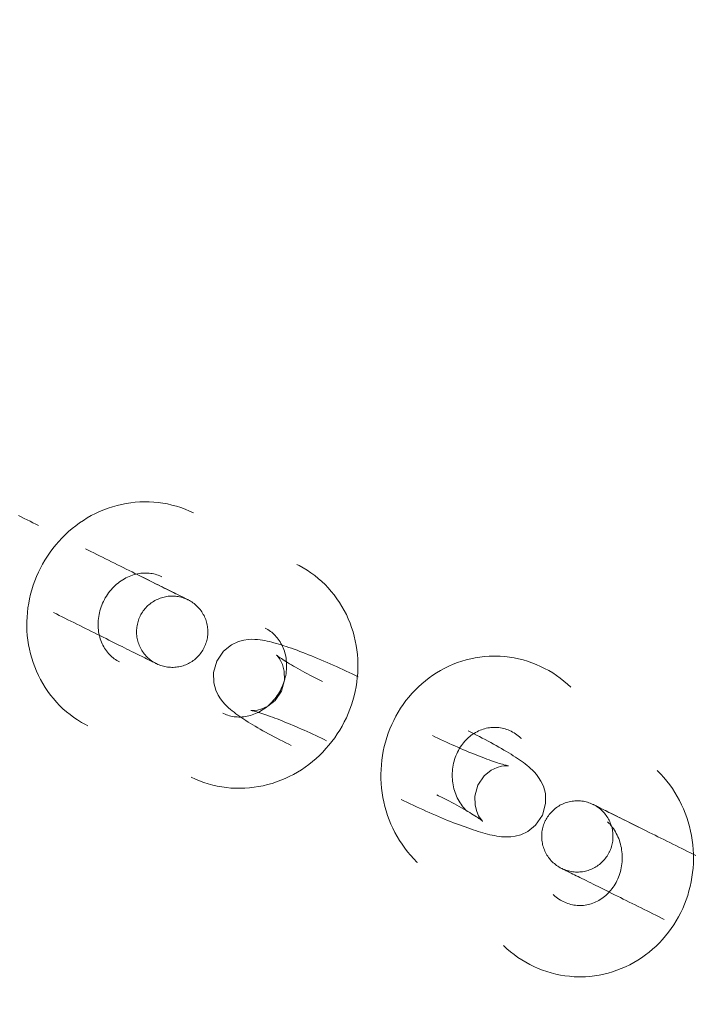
# Model space of a CAD drawing. Header units: millimetres. Extents: x -188930 to 271134, y -158090 to 283816.
# Tile 575 of 610: x 47335 to 47392, y 77538 to 77620. Entities that reach past the tile are written whole.
import ezdxf

# ---------------------------------------------------------------- set-up
doc = ezdxf.new("R2010")
doc.units = ezdxf.units.MM
doc.linetypes.add('AA_PRZERYWANA', pattern=[4, 3, -1])
doc.layers.add('A-DETL-1', color=5, linetype='AA_PRZERYWANA', lineweight=25)
doc.layers.add('I-FURN', color=30, linetype='Continuous', lineweight=9)

# ---------------------------------------------------------------- blocks, each defined once
blk = doc.blocks.new('LARSLAJ_hamak - LARSLAJ_hamak-V31-PZT-dwg')
at = {"layer": 'I-FURN', "flags": 128}
for points in [[(-3735.917, 8.752), (-3736.292, 8.862), (-3736.67, 8.956), (-3737.052, 9.036), (-3737.437, 9.099), (-3737.824, 9.147), (-3738.212, 9.178), (-3738.602, 9.193), (-3738.991, 9.192), (-3739.381, 9.174), (-3739.769, 9.14), (-3740.156, 9.09), (-3740.539, 9.023), (-3740.92, 8.94), (-3741.297, 8.841), (-3741.669, 8.726), (-3742.036, 8.595), (-3742.397, 8.448), (-3742.547, 8.382)], [(-3742.547, 8.382), (-3742.899, 8.213), (-3743.243, 8.03), (-3743.578, 7.832), (-3743.905, 7.62), (-3744.223, 7.394), (-3744.531, 7.155), (-3744.828, 6.902), (-3745.114, 6.638), (-3745.389, 6.362), (-3745.652, 6.074), (-3745.902, 5.775), (-3746.14, 5.467), (-3746.365, 5.148), (-3746.577, 4.821), (-3746.775, 4.485), (-3746.959, 4.141), (-3747.129, 3.79), (-3747.285, 3.432), (-3747.426, 3.068), (-3747.552, 2.699), (-3747.664, 2.325), (-3747.761, 1.947), (-3747.843, 1.565), (-3747.91, 1.18), (-3747.962, 0.793), (-3747.999, 0.403), (-3748.02, 0.013), (-3748.027, -0.378), (-3748.019, -0.769), (-3747.996, -1.16), (-3747.958, -1.549), (-3747.906, -1.937), (-3747.839, -2.323), (-3747.757, -2.706), (-3747.661, -3.086), (-3747.551, -3.462), (-3747.427, -3.834), (-3747.289, -4.2), (-3747.138, -4.562), (-3746.973, -4.917), (-3746.795, -5.266), (-3746.604, -5.608), (-3746.401, -5.943), (-3746.185, -6.27), (-3745.957, -6.589), (-3745.717, -6.898), (-3745.466, -7.199), (-3745.204, -7.49), (-3744.931, -7.77), (-3744.648, -8.04), (-3744.355, -8.299), (-3744.052, -8.546), (-3743.74, -8.782), (-3743.419, -9.005), (-3743.089, -9.215), (-3742.752, -9.412), (-3742.408, -9.596), (-3742.056, -9.767), (-3741.699, -9.923), (-3741.335, -10.064), (-3740.966, -10.191), (-3740.922, -10.205)], [(-3706.054, 7.753), (-3706.443, 7.744), (-3706.831, 7.719), (-3707.217, 7.677), (-3707.602, 7.619), (-3707.983, 7.544), (-3708.361, 7.452), (-3708.734, 7.345), (-3709.103, 7.221), (-3709.466, 7.083), (-3709.823, 6.928), (-3710.173, 6.759), (-3710.516, 6.576), (-3710.851, 6.378), (-3711.177, 6.167), (-3711.495, 5.942), (-3711.803, 5.704), (-3712.101, 5.454), (-3712.388, 5.192), (-3712.665, 4.918), (-3712.931, 4.634), (-3713.186, 4.339), (-3713.428, 4.035), (-3713.659, 3.72), (-3713.877, 3.398), (-3714.083, 3.066), (-3714.275, 2.727), (-3714.455, 2.381), (-3714.621, 2.028), (-3714.774, 1.669), (-3714.913, 1.304), (-3715.038, 0.934), (-3715.149, 0.559), (-3715.246, 0.181), (-3715.329, -0.201), (-3715.398, -0.586), (-3715.453, -0.973), (-3715.493, -1.362), (-3715.518, -1.752), (-3715.529, -2.143), (-3715.526, -2.534), (-3715.508, -2.924), (-3715.476, -3.314), (-3715.429, -3.702), (-3715.368, -4.088), (-3715.293, -4.472), (-3715.203, -4.852), (-3715.099, -5.229), (-3714.982, -5.601), (-3714.85, -5.969), (-3714.704, -6.331), (-3714.545, -6.687), (-3714.373, -7.037), (-3714.187, -7.38), (-3713.989, -7.716), (-3713.777, -8.043), (-3713.553, -8.362), (-3713.317, -8.672), (-3713.069, -8.972), (-3712.809, -9.262), (-3712.538, -9.542), (-3712.256, -9.81), (-3711.963, -10.066), (-3711.66, -10.311), (-3711.348, -10.542), (-3711.026, -10.761), (-3710.696, -10.966), (-3710.357, -11.157), (-3710.011, -11.334), (-3709.658, -11.496), (-3709.298, -11.644), (-3708.932, -11.775), (-3708.561, -11.891), (-3708.185, -11.991), (-3707.806, -12.075), (-3707.423, -12.142), (-3707.038, -12.193), (-3706.65, -12.227), (-3706.262, -12.245), (-3706.053, -12.247)], [(-3696.338, -12.246), (-3695.949, -12.238), (-3695.561, -12.212), (-3695.175, -12.171), (-3694.79, -12.112), (-3694.409, -12.037), (-3694.031, -11.946), (-3693.657, -11.838), (-3693.289, -11.715), (-3692.926, -11.576), (-3692.569, -11.422), (-3692.219, -11.253), (-3691.876, -11.069), (-3691.541, -10.871), (-3691.215, -10.66), (-3690.897, -10.435), (-3690.589, -10.197), (-3690.291, -9.947), (-3690.003, -9.685), (-3689.726, -9.412), (-3689.46, -9.128), (-3689.206, -8.833), (-3688.963, -8.528), (-3688.733, -8.214), (-3688.515, -7.891), (-3688.309, -7.56), (-3688.116, -7.221), (-3687.937, -6.874), (-3687.771, -6.521), (-3687.618, -6.162), (-3687.479, -5.797), (-3687.354, -5.427), (-3687.243, -5.053), (-3687.145, -4.674), (-3687.062, -4.292), (-3686.994, -3.908), (-3686.939, -3.521), (-3686.899, -3.132), (-3686.874, -2.742), (-3686.863, -2.351), (-3686.866, -1.96), (-3686.884, -1.569), (-3686.916, -1.179), (-3686.963, -0.791), (-3687.024, -0.405), (-3687.099, -0.022), (-3687.189, 0.359), (-3687.293, 0.735), (-3687.41, 1.108), (-3687.542, 1.475), (-3687.687, 1.838), (-3687.846, 2.194), (-3688.019, 2.544), (-3688.204, 2.887), (-3688.403, 3.222), (-3688.615, 3.55), (-3688.839, 3.869), (-3689.075, 4.179), (-3689.323, 4.479), (-3689.583, 4.769), (-3689.854, 5.048), (-3690.136, 5.316), (-3690.429, 5.573), (-3690.731, 5.817), (-3691.044, 6.049), (-3691.365, 6.268), (-3691.696, 6.473), (-3692.034, 6.664), (-3692.381, 6.841), (-3692.734, 7.003), (-3693.094, 7.15), (-3693.46, 7.282), (-3693.831, 7.398), (-3694.206, 7.498), (-3694.586, 7.582), (-3694.969, 7.649), (-3695.354, 7.7), (-3695.741, 7.734), (-3696.13, 7.751), (-3696.339, 7.754)], [(-3724.674, -12.875), (-3724.323, -12.707), (-3723.979, -12.523), (-3723.643, -12.325), (-3723.316, -12.113), (-3722.999, -11.887), (-3722.691, -11.648), (-3722.394, -11.396), (-3722.108, -11.131), (-3721.833, -10.855), (-3721.57, -10.567), (-3721.319, -10.269), (-3721.081, -9.96), (-3720.856, -9.642), (-3720.645, -9.314), (-3720.447, -8.978), (-3720.263, -8.634), (-3720.093, -8.283), (-3719.937, -7.926), (-3719.796, -7.562), (-3719.669, -7.192), (-3719.558, -6.818), (-3719.461, -6.44), (-3719.379, -6.058), (-3719.312, -5.673), (-3719.26, -5.286), (-3719.223, -4.897), (-3719.201, -4.506), (-3719.194, -4.115), (-3719.203, -3.724), (-3719.226, -3.334), (-3719.263, -2.944), (-3719.316, -2.556), (-3719.383, -2.17), (-3719.465, -1.787), (-3719.561, -1.407), (-3719.671, -1.031), (-3719.795, -0.66), (-3719.933, -0.293), (-3720.084, 0.068), (-3720.249, 0.424), (-3720.427, 0.773), (-3720.618, 1.115), (-3720.821, 1.45), (-3721.037, 1.777), (-3721.265, 2.095), (-3721.504, 2.405), (-3721.755, 2.705), (-3722.017, 2.996), (-3722.29, 3.277), (-3722.574, 3.547), (-3722.867, 3.805), (-3723.17, 4.053), (-3723.482, 4.288), (-3723.803, 4.511), (-3724.132, 4.722), (-3724.469, 4.919), (-3724.814, 5.103), (-3725.165, 5.273), (-3725.523, 5.429), (-3725.887, 5.571), (-3726.256, 5.698), (-3726.3, 5.712)], [(-3739.113, -4.484), (-3739.254, -4.436), (-3739.394, -4.383), (-3739.533, -4.323), (-3739.671, -4.257), (-3739.807, -4.185), (-3739.942, -4.107), (-3740.074, -4.023), (-3740.205, -3.933), (-3740.332, -3.838), (-3740.457, -3.737), (-3740.579, -3.631), (-3740.697, -3.519), (-3740.812, -3.402), (-3740.923, -3.28), (-3741.029, -3.154), (-3741.131, -3.023), (-3741.229, -2.888), (-3741.322, -2.749), (-3741.409, -2.606), (-3741.492, -2.46), (-3741.569, -2.31), (-3741.64, -2.158), (-3741.706, -2.003), (-3741.765, -1.846), (-3741.819, -1.688), (-3741.867, -1.527), (-3741.909, -1.365), (-3741.944, -1.203), (-3741.973, -1.039), (-3741.996, -0.876), (-3742.013, -0.712), (-3742.023, -0.549), (-3742.027, -0.387), (-3742.025, -0.226), (-3742.017, -0.066), (-3742.003, 0.093), (-3741.982, 0.249), (-3741.956, 0.404), (-3741.925, 0.555), (-3741.887, 0.704), (-3741.844, 0.851), (-3741.796, 0.994), (-3741.743, 1.133), (-3741.684, 1.269), (-3741.621, 1.402), (-3741.553, 1.53), (-3741.481, 1.654), (-3741.404, 1.774), (-3741.323, 1.89), (-3741.238, 2.001), (-3741.149, 2.108), (-3741.057, 2.21), (-3740.961, 2.307), (-3740.862, 2.4), (-3740.759, 2.488), (-3740.654, 2.571), (-3740.546, 2.649), (-3740.434, 2.722), (-3740.32, 2.789), (-3740.204, 2.852), (-3740.085, 2.91), (-3740.071, 2.917)], [(-3740.071, 2.917), (-3739.949, 2.969), (-3739.825, 3.015), (-3739.699, 3.057), (-3739.571, 3.093), (-3739.442, 3.124), (-3739.31, 3.149), (-3739.177, 3.169), (-3739.042, 3.183), (-3738.905, 3.192), (-3738.768, 3.195), (-3738.629, 3.192), (-3738.49, 3.183), (-3738.35, 3.168), (-3738.209, 3.147), (-3738.068, 3.121), (-3737.926, 3.088), (-3737.785, 3.049), (-3737.726, 3.031)], [(-3706.053, -6.247), (-3706.183, -6.244), (-3706.312, -6.236), (-3706.441, -6.222), (-3706.57, -6.202), (-3706.698, -6.177), (-3706.826, -6.146), (-3706.953, -6.11), (-3707.079, -6.068), (-3707.204, -6.02), (-3707.328, -5.966), (-3707.451, -5.907), (-3707.573, -5.842), (-3707.693, -5.771), (-3707.811, -5.695), (-3707.926, -5.612), (-3708.04, -5.525), (-3708.151, -5.431), (-3708.26, -5.333), (-3708.365, -5.229), (-3708.468, -5.119), (-3708.567, -5.004), (-3708.662, -4.885), (-3708.753, -4.76), (-3708.841, -4.631), (-3708.924, -4.497), (-3709.002, -4.359), (-3709.076, -4.217), (-3709.145, -4.071), (-3709.208, -3.921), (-3709.267, -3.768), (-3709.319, -3.612), (-3709.367, -3.454), (-3709.408, -3.293), (-3709.443, -3.129), (-3709.473, -2.964), (-3709.496, -2.798), (-3709.514, -2.63), (-3709.525, -2.462), (-3709.53, -2.293), (-3709.528, -2.124), (-3709.52, -1.955), (-3709.506, -1.787), (-3709.486, -1.62), (-3709.46, -1.454), (-3709.428, -1.29), (-3709.39, -1.127), (-3709.346, -0.967), (-3709.296, -0.81), (-3709.241, -0.655), (-3709.18, -0.504), (-3709.114, -0.356), (-3709.043, -0.212), (-3708.967, -0.071), (-3708.886, 0.065), (-3708.801, 0.196), (-3708.712, 0.324), (-3708.619, 0.446), (-3708.522, 0.563), (-3708.421, 0.676), (-3708.317, 0.783), (-3708.21, 0.884), (-3708.101, 0.981), (-3707.988, 1.071), (-3707.873, 1.156), (-3707.757, 1.236), (-3707.638, 1.31), (-3707.517, 1.378), (-3707.395, 1.44), (-3707.271, 1.497), (-3707.147, 1.548), (-3707.021, 1.593), (-3706.894, 1.633), (-3706.767, 1.667), (-3706.639, 1.695), (-3706.51, 1.718), (-3706.382, 1.735), (-3706.252, 1.746), (-3706.123, 1.752), (-3706.054, 1.753)], [(-3696.339, 1.754), (-3696.209, 1.751), (-3696.08, 1.743), (-3695.951, 1.729), (-3695.822, 1.709), (-3695.694, 1.684), (-3695.566, 1.653), (-3695.439, 1.616), (-3695.313, 1.574), (-3695.188, 1.526), (-3695.063, 1.473), (-3694.94, 1.413), (-3694.819, 1.348), (-3694.699, 1.278), (-3694.581, 1.201), (-3694.465, 1.119), (-3694.352, 1.031), (-3694.24, 0.938), (-3694.132, 0.839), (-3694.026, 0.735), (-3693.924, 0.626), (-3693.825, 0.511), (-3693.73, 0.391), (-3693.638, 0.267), (-3693.551, 0.138), (-3693.468, 0.004), (-3693.39, -0.134), (-3693.316, -0.277), (-3693.247, -0.423), (-3693.183, -0.572), (-3693.125, -0.725), (-3693.072, -0.881), (-3693.025, -1.04), (-3692.984, -1.201), (-3692.948, -1.364), (-3692.919, -1.529), (-3692.895, -1.696), (-3692.878, -1.863), (-3692.867, -2.032), (-3692.862, -2.201), (-3692.864, -2.37), (-3692.871, -2.538), (-3692.885, -2.706), (-3692.905, -2.873), (-3692.932, -3.039), (-3692.964, -3.204), (-3693.002, -3.366), (-3693.046, -3.526), (-3693.096, -3.683), (-3693.151, -3.838), (-3693.212, -3.989), (-3693.278, -4.137), (-3693.349, -4.282), (-3693.425, -4.422), (-3693.506, -4.558), (-3693.591, -4.69), (-3693.68, -4.817), (-3693.773, -4.939), (-3693.87, -5.057), (-3693.971, -5.169), (-3694.075, -5.276), (-3694.182, -5.378), (-3694.291, -5.474), (-3694.404, -5.565), (-3694.518, -5.65), (-3694.635, -5.729), (-3694.754, -5.803), (-3694.875, -5.871), (-3694.997, -5.934), (-3695.12, -5.99), (-3695.245, -6.041), (-3695.371, -6.087), (-3695.498, -6.126), (-3695.625, -6.16), (-3695.753, -6.188), (-3695.881, -6.211), (-3696.01, -6.228), (-3696.139, -6.24), (-3696.269, -6.245), (-3696.338, -6.246)], [(-3733.958, -2.531), (-3733.818, -1.525), (-3733.458, -0.759), (-3733.058, -0.258), (-3732.7, 0.061), (-3732.394, 0.271), (-3732.13, 0.419), (-3731.898, 0.529), (-3731.685, 0.616), (-3731.485, 0.689), (-3731.292, 0.751), (-3731.103, 0.806), (-3730.914, 0.856), (-3730.723, 0.902), (-3730.53, 0.945), (-3730.333, 0.986), (-3730.131, 1.025), (-3729.924, 1.061), (-3729.712, 1.097), (-3729.494, 1.131), (-3729.27, 1.163), (-3729.04, 1.194), (-3728.804, 1.224), (-3728.563, 1.253), (-3728.316, 1.281), (-3728.064, 1.308), (-3727.807, 1.333), (-3727.545, 1.357), (-3727.278, 1.38), (-3727.007, 1.402), (-3726.732, 1.422), (-3726.454, 1.442), (-3726.172, 1.46), (-3725.888, 1.476), (-3725.6, 1.492), (-3725.311, 1.506), (-3725.02, 1.519), (-3724.728, 1.53), (-3724.435, 1.54), (-3724.141, 1.549), (-3723.847, 1.557), (-3723.553, 1.563), (-3723.26, 1.567), (-3722.968, 1.571), (-3722.72, 1.572)], [(-3703.638, -1.959), (-3703.831, -0.962), (-3704.23, -0.215), (-3704.656, 0.264), (-3705.031, 0.563), (-3705.348, 0.757), (-3705.618, 0.891), (-3705.856, 0.989), (-3706.073, 1.065), (-3706.277, 1.126), (-3706.473, 1.178), (-3706.665, 1.224), (-3706.856, 1.264), (-3707.048, 1.3), (-3707.244, 1.333), (-3707.443, 1.363), (-3707.646, 1.391), (-3707.855, 1.417), (-3708.069, 1.441), (-3708.289, 1.463), (-3708.514, 1.484), (-3708.745, 1.503), (-3708.982, 1.521), (-3709.225, 1.537), (-3709.473, 1.552), (-3709.726, 1.565), (-3709.984, 1.577), (-3710.247, 1.587), (-3710.514, 1.596), (-3710.786, 1.603), (-3711.062, 1.609), (-3711.341, 1.614), (-3711.623, 1.617), (-3711.908, 1.619), (-3712.195, 1.619), (-3712.393, 1.619)], [(-3747.04, 0.756), (-3746.779, 0.756), (-3746.514, 0.756), (-3746.245, 0.756), (-3745.974, 0.756), (-3745.7, 0.756), (-3745.424, 0.756), (-3745.146, 0.756), (-3744.868, 0.756), (-3744.588, 0.756), (-3744.308, 0.756), (-3744.028, 0.756), (-3743.749, 0.756), (-3743.471, 0.756), (-3743.194, 0.756), (-3742.919, 0.756), (-3742.646, 0.756), (-3742.376, 0.756), (-3742.11, 0.756), (-3741.847, 0.756), (-3741.588, 0.756), (-3741.334, 0.756), (-3741.084, 0.756), (-3740.84, 0.756), (-3740.601, 0.756), (-3740.369, 0.756), (-3740.143, 0.756), (-3739.923, 0.756), (-3739.711, 0.756), (-3739.507, 0.756), (-3739.31, 0.756), (-3739.121, 0.756), (-3738.94, 0.756), (-3738.769, 0.756), (-3738.606, 0.756), (-3738.453, 0.756), (-3738.309, 0.756), (-3738.175, 0.756), (-3738.05, 0.756), (-3737.936, 0.756), (-3737.832, 0.756), (-3737.739, 0.756), (-3737.656, 0.756), (-3737.584, 0.756), (-3737.523, 0.756), (-3737.473, 0.756), (-3737.434, 0.756), (-3737.406, 0.756), (-3737.389, 0.756)], [(-3737.389, 0.756), (-3737.406, 0.756), (-3737.434, 0.756), (-3737.473, 0.756), (-3737.523, 0.756), (-3737.584, 0.756), (-3737.656, 0.756), (-3737.739, 0.756), (-3737.832, 0.756), (-3737.936, 0.756), (-3738.05, 0.756), (-3738.174, 0.756), (-3738.309, 0.756), (-3738.453, 0.756), (-3738.606, 0.756), (-3738.769, 0.756), (-3738.94, 0.756), (-3739.121, 0.756), (-3739.31, 0.756), (-3739.507, 0.756), (-3739.711, 0.756), (-3739.923, 0.756), (-3740.143, 0.756), (-3740.369, 0.756), (-3740.601, 0.756), (-3740.84, 0.756), (-3741.084, 0.756), (-3741.334, 0.756), (-3741.588, 0.756), (-3741.727, 0.756)], [(-3740.383, -2.244), (-3740.381, -2.124), (-3740.374, -2.004), (-3740.362, -1.885), (-3740.345, -1.766), (-3740.323, -1.648), (-3740.297, -1.531), (-3740.266, -1.415), (-3740.231, -1.3), (-3740.191, -1.187), (-3740.146, -1.076), (-3740.098, -0.966), (-3740.044, -0.859), (-3739.987, -0.753), (-3739.925, -0.65), (-3739.859, -0.55), (-3739.79, -0.452), (-3739.716, -0.357), (-3739.639, -0.266), (-3739.558, -0.177), (-3739.474, -0.092), (-3739.386, -0.01), (-3739.295, 0.068), (-3739.201, 0.143), (-3739.104, 0.214), (-3739.004, 0.281), (-3738.902, 0.343), (-3738.797, 0.402), (-3738.69, 0.457), (-3738.581, 0.507), (-3738.471, 0.552), (-3738.358, 0.594), (-3738.244, 0.63), (-3738.128, 0.662), (-3738.011, 0.69), (-3737.893, 0.713), (-3737.775, 0.731), (-3737.655, 0.744), (-3737.536, 0.752), (-3737.416, 0.756), (-3737.383, 0.756)], [(-3737.383, 0.756), (-3737.263, 0.754), (-3737.144, 0.747), (-3737.024, 0.735), (-3736.906, 0.718), (-3736.787, 0.697), (-3736.67, 0.67), (-3736.554, 0.64), (-3736.44, 0.604), (-3736.327, 0.564), (-3736.215, 0.52), (-3736.106, 0.471), (-3735.998, 0.417), (-3735.893, 0.36), (-3735.79, 0.298), (-3735.689, 0.233), (-3735.592, 0.163), (-3735.497, 0.089), (-3735.405, 0.012), (-3735.317, -0.069), (-3735.231, -0.153), (-3735.149, -0.241), (-3735.071, -0.332), (-3734.997, -0.426), (-3734.926, -0.523), (-3734.859, -0.623), (-3734.796, -0.725), (-3734.737, -0.829), (-3734.683, -0.936), (-3734.633, -1.045), (-3734.587, -1.156), (-3734.546, -1.269), (-3734.509, -1.383), (-3734.477, -1.499), (-3734.45, -1.616), (-3734.427, -1.733), (-3734.409, -1.852), (-3734.396, -1.971), (-3734.387, -2.091), (-3734.383, -2.211), (-3734.383, -2.243)], [(-3729.686, 0.157), (-3729.672, 0.154), (-3729.635, 0.145), (-3729.576, 0.133), (-3729.498, 0.118), (-3729.404, 0.102), (-3729.295, 0.086), (-3729.172, 0.069), (-3729.036, 0.052), (-3728.888, 0.035), (-3728.729, 0.019), (-3728.56, 0.004), (-3728.38, -0.011), (-3728.192, -0.025), (-3727.995, -0.038), (-3727.789, -0.051), (-3727.577, -0.062), (-3727.357, -0.072), (-3727.131, -0.081), (-3726.899, -0.088), (-3726.661, -0.095), (-3726.418, -0.1), (-3726.171, -0.104), (-3725.92, -0.107), (-3725.665, -0.109), (-3725.407, -0.109), (-3725.23, -0.109)], [(-3727.96, -2.373), (-3728.139, -1.442), (-3728.503, -0.76), (-3728.871, -0.344), (-3729.167, -0.108), (-3729.381, 0.024), (-3729.528, 0.097), (-3729.621, 0.135), (-3729.671, 0.153), (-3729.686, 0.157)], [(-3708.046, 0.501), (-3708.059, 0.497), (-3708.096, 0.486), (-3708.154, 0.471), (-3708.231, 0.452), (-3708.324, 0.432), (-3708.432, 0.409), (-3708.554, 0.386), (-3708.689, 0.362), (-3708.836, 0.338), (-3708.994, 0.313), (-3709.162, 0.289), (-3709.341, 0.264), (-3709.528, 0.24), (-3709.724, 0.217), (-3709.928, 0.194), (-3710.14, 0.172), (-3710.359, 0.15), (-3710.584, 0.13), (-3710.816, 0.11), (-3711.053, 0.091), (-3711.295, 0.072), (-3711.542, 0.055), (-3711.792, 0.039), (-3712.047, 0.024), (-3712.304, 0.01), (-3712.564, -0.002), (-3712.826, -0.014), (-3713.09, -0.024), (-3713.355, -0.033), (-3713.621, -0.041), (-3713.887, -0.048), (-3714.152, -0.053), (-3714.417, -0.058), (-3714.68, -0.061), (-3714.904, -0.062)], [(-3709.636, -2.116), (-3709.506, -1.177), (-3709.178, -0.476), (-3708.833, -0.042), (-3708.55, 0.209), (-3708.343, 0.352), (-3708.2, 0.432), (-3708.109, 0.476), (-3708.061, 0.496), (-3708.046, 0.501)], [(-3702.18, -2.494), (-3702.177, -2.374), (-3702.17, -2.254), (-3702.158, -2.135), (-3702.141, -2.016), (-3702.12, -1.898), (-3702.094, -1.781), (-3702.063, -1.665), (-3702.027, -1.551), (-3701.987, -1.437), (-3701.943, -1.326), (-3701.894, -1.216), (-3701.841, -1.109), (-3701.783, -1.004), (-3701.722, -0.901), (-3701.656, -0.8), (-3701.586, -0.703), (-3701.513, -0.608), (-3701.435, -0.516), (-3701.354, -0.427), (-3701.27, -0.342), (-3701.182, -0.26), (-3701.091, -0.182), (-3700.997, -0.107), (-3700.9, -0.037), (-3700.801, 0.03), (-3700.699, 0.093), (-3700.594, 0.152), (-3700.487, 0.206), (-3700.378, 0.256), (-3700.267, 0.302), (-3700.154, 0.343), (-3700.04, 0.38), (-3699.924, 0.412), (-3699.808, 0.44), (-3699.69, 0.462), (-3699.571, 0.48), (-3699.452, 0.494), (-3699.332, 0.502), (-3699.212, 0.506), (-3699.18, 0.506)], [(-3699.18, 0.506), (-3699.06, 0.504), (-3698.94, 0.496), (-3698.821, 0.485), (-3698.702, 0.468), (-3698.584, 0.446), (-3698.467, 0.42), (-3698.351, 0.389), (-3698.236, 0.354), (-3698.123, 0.314), (-3698.012, 0.269), (-3697.902, 0.22), (-3697.795, 0.167), (-3697.689, 0.11), (-3697.586, 0.048), (-3697.486, -0.018), (-3697.388, -0.087), (-3697.294, -0.161), (-3697.202, -0.238), (-3697.113, -0.319), (-3697.028, -0.404), (-3696.946, -0.491), (-3696.868, -0.582), (-3696.793, -0.676), (-3696.722, -0.773), (-3696.655, -0.873), (-3696.593, -0.975), (-3696.534, -1.08), (-3696.48, -1.187), (-3696.429, -1.296), (-3696.384, -1.407), (-3696.342, -1.519), (-3696.306, -1.634), (-3696.274, -1.749), (-3696.246, -1.866), (-3696.223, -1.984), (-3696.205, -2.102), (-3696.192, -2.222), (-3696.184, -2.341), (-3696.18, -2.461), (-3696.18, -2.494)], [(-3689.524, 0.507), (-3689.785, 0.507), (-3690.05, 0.507), (-3690.318, 0.507), (-3690.59, 0.507), (-3690.863, 0.507), (-3691.139, 0.507), (-3691.417, 0.507), (-3691.696, 0.506), (-3691.976, 0.506), (-3692.256, 0.506), (-3692.535, 0.506), (-3692.815, 0.506), (-3693.093, 0.506), (-3693.37, 0.506), (-3693.645, 0.506), (-3693.917, 0.506), (-3694.187, 0.506), (-3694.454, 0.506), (-3694.716, 0.506), (-3694.975, 0.506), (-3695.23, 0.506), (-3695.479, 0.506), (-3695.723, 0.506), (-3695.962, 0.506), (-3696.195, 0.506), (-3696.421, 0.506), (-3696.64, 0.506), (-3696.852, 0.506), (-3697.057, 0.506), (-3697.254, 0.506), (-3697.443, 0.506), (-3697.623, 0.506), (-3697.795, 0.506), (-3697.957, 0.506), (-3698.111, 0.506), (-3698.255, 0.506), (-3698.389, 0.506), (-3698.513, 0.506), (-3698.627, 0.506), (-3698.731, 0.506), (-3698.825, 0.506), (-3698.907, 0.506), (-3698.979, 0.506), (-3699.04, 0.506), (-3699.091, 0.506), (-3699.13, 0.506), (-3699.158, 0.506), (-3699.174, 0.506)], [(-3699.174, 0.506), (-3699.158, 0.506), (-3699.13, 0.506), (-3699.091, 0.506), (-3699.04, 0.506), (-3698.979, 0.506), (-3698.907, 0.506), (-3698.825, 0.506), (-3698.731, 0.506), (-3698.627, 0.506), (-3698.513, 0.506), (-3698.389, 0.506), (-3698.255, 0.506), (-3698.111, 0.506), (-3697.957, 0.506), (-3697.795, 0.506), (-3697.623, 0.506), (-3697.443, 0.506), (-3697.254, 0.506), (-3697.057, 0.506), (-3696.852, 0.506), (-3696.64, 0.507), (-3696.421, 0.507), (-3696.195, 0.507), (-3695.962, 0.507), (-3695.724, 0.507), (-3695.479, 0.507), (-3695.23, 0.507), (-3694.975, 0.507), (-3694.836, 0.507)], [(-3728.108, -0.009), (-3727.968, -0.057), (-3727.828, -0.111), (-3727.689, -0.171), (-3727.551, -0.236), (-3727.415, -0.308), (-3727.28, -0.386), (-3727.147, -0.47), (-3727.017, -0.56), (-3726.889, -0.655), (-3726.765, -0.756), (-3726.643, -0.863), (-3726.525, -0.975), (-3726.41, -1.091), (-3726.299, -1.213), (-3726.193, -1.339), (-3726.09, -1.47), (-3725.993, -1.605), (-3725.9, -1.745), (-3725.812, -1.887), (-3725.73, -2.034), (-3725.653, -2.183), (-3725.582, -2.335), (-3725.516, -2.49), (-3725.456, -2.647), (-3725.402, -2.806), (-3725.355, -2.966), (-3725.313, -3.128), (-3725.278, -3.291), (-3725.248, -3.454), (-3725.226, -3.617), (-3725.209, -3.781), (-3725.199, -3.944), (-3725.194, -4.106), (-3725.197, -4.268), (-3725.205, -4.428), (-3725.219, -4.586), (-3725.239, -4.743), (-3725.265, -4.897), (-3725.297, -5.049), (-3725.335, -5.198), (-3725.378, -5.344), (-3725.426, -5.487), (-3725.479, -5.627), (-3725.538, -5.763), (-3725.601, -5.895), (-3725.669, -6.023), (-3725.741, -6.148), (-3725.818, -6.268), (-3725.899, -6.383), (-3725.984, -6.495), (-3726.072, -6.601), (-3726.165, -6.703), (-3726.261, -6.801), (-3726.36, -6.893), (-3726.462, -6.981), (-3726.568, -7.064), (-3726.676, -7.142), (-3726.787, -7.215), (-3726.901, -7.283), (-3727.018, -7.346), (-3727.137, -7.404), (-3727.151, -7.41)], [(-3737.383, -5.244), (-3737.503, -5.241), (-3737.623, -5.234), (-3737.742, -5.222), (-3737.861, -5.205), (-3737.979, -5.184), (-3738.096, -5.158), (-3738.212, -5.127), (-3738.327, -5.091), (-3738.44, -5.051), (-3738.551, -5.007), (-3738.661, -4.958), (-3738.768, -4.905), (-3738.874, -4.847), (-3738.976, -4.786), (-3739.077, -4.72), (-3739.175, -4.65), (-3739.269, -4.577), (-3739.361, -4.499), (-3739.45, -4.418), (-3739.535, -4.334), (-3739.617, -4.246), (-3739.695, -4.155), (-3739.77, -4.061), (-3739.841, -3.964), (-3739.907, -3.865), (-3739.97, -3.763), (-3740.029, -3.658), (-3740.083, -3.551), (-3740.133, -3.442), (-3740.179, -3.331), (-3740.22, -3.218), (-3740.257, -3.104), (-3740.289, -2.988), (-3740.317, -2.872), (-3740.339, -2.754), (-3740.358, -2.635), (-3740.371, -2.516), (-3740.379, -2.396), (-3740.383, -2.276), (-3740.383, -2.244)], [(-3734.383, -2.243), (-3734.386, -2.363), (-3734.393, -2.483), (-3734.405, -2.603), (-3734.421, -2.721), (-3734.443, -2.839), (-3734.469, -2.956), (-3734.5, -3.072), (-3734.535, -3.187), (-3734.575, -3.3), (-3734.62, -3.412), (-3734.669, -3.521), (-3734.722, -3.629), (-3734.78, -3.734), (-3734.841, -3.837), (-3734.907, -3.937), (-3734.977, -4.035), (-3735.05, -4.13), (-3735.128, -4.222), (-3735.208, -4.31), (-3735.293, -4.396), (-3735.381, -4.477), (-3735.472, -4.556), (-3735.565, -4.63), (-3735.662, -4.701), (-3735.762, -4.768), (-3735.864, -4.831), (-3735.969, -4.889), (-3736.076, -4.944), (-3736.185, -4.994), (-3736.296, -5.04), (-3736.409, -5.081), (-3736.523, -5.118), (-3736.638, -5.15), (-3736.755, -5.177), (-3736.873, -5.2), (-3736.992, -5.218), (-3737.111, -5.231), (-3737.231, -5.24), (-3737.351, -5.243), (-3737.383, -5.244)], [(-3727.96, -2.373), (-3728.09, -3.313), (-3728.418, -4.013), (-3728.764, -4.447), (-3729.046, -4.699), (-3729.254, -4.842), (-3729.396, -4.922), (-3729.487, -4.965), (-3729.535, -4.985), (-3729.55, -4.991)], [(-3703.638, -1.959), (-3703.778, -2.965), (-3704.138, -3.731), (-3704.538, -4.232), (-3704.897, -4.55), (-3705.203, -4.761), (-3705.466, -4.908), (-3705.698, -5.019), (-3705.911, -5.106), (-3706.111, -5.178), (-3706.304, -5.24), (-3706.493, -5.296), (-3706.682, -5.346), (-3706.873, -5.392), (-3707.066, -5.435), (-3707.263, -5.476), (-3707.465, -5.514), (-3707.672, -5.551), (-3707.884, -5.586), (-3708.103, -5.62), (-3708.327, -5.653), (-3708.556, -5.684), (-3708.792, -5.714), (-3709.033, -5.743), (-3709.28, -5.771), (-3709.532, -5.797), (-3709.789, -5.823), (-3710.052, -5.847), (-3710.318, -5.87), (-3710.589, -5.891), (-3710.864, -5.912), (-3711.142, -5.931), (-3711.424, -5.949), (-3711.709, -5.966), (-3711.996, -5.982), (-3712.285, -5.996), (-3712.576, -6.009), (-3712.868, -6.02), (-3713.161, -6.03), (-3713.455, -6.039), (-3713.749, -6.046), (-3714.043, -6.052), (-3714.336, -6.057), (-3714.628, -6.06), (-3714.877, -6.062)], [(-3709.636, -2.116), (-3709.457, -3.048), (-3709.093, -3.73), (-3708.725, -4.145), (-3708.429, -4.382), (-3708.215, -4.514), (-3708.068, -4.586), (-3707.975, -4.625), (-3707.926, -4.642), (-3707.91, -4.647)], [(-3733.958, -2.531), (-3733.765, -3.528), (-3733.366, -4.275), (-3732.94, -4.754), (-3732.565, -5.053), (-3732.249, -5.247), (-3731.978, -5.38), (-3731.74, -5.478), (-3731.523, -5.554), (-3731.319, -5.616), (-3731.124, -5.668), (-3730.931, -5.713), (-3730.74, -5.753), (-3730.548, -5.789), (-3730.352, -5.822), (-3730.153, -5.853), (-3729.95, -5.881), (-3729.741, -5.906), (-3729.527, -5.931), (-3729.307, -5.953), (-3729.082, -5.974), (-3728.851, -5.993), (-3728.614, -6.01), (-3728.372, -6.027), (-3728.124, -6.041), (-3727.87, -6.055), (-3727.612, -6.066), (-3727.349, -6.077), (-3727.082, -6.086), (-3726.81, -6.093), (-3726.535, -6.099), (-3726.255, -6.104), (-3725.973, -6.107), (-3725.688, -6.109), (-3725.401, -6.109), (-3725.203, -6.109)], [(-3699.179, -5.494), (-3699.299, -5.492), (-3699.419, -5.484), (-3699.539, -5.472), (-3699.657, -5.456), (-3699.775, -5.434), (-3699.893, -5.408), (-3700.008, -5.377), (-3700.123, -5.342), (-3700.236, -5.302), (-3700.348, -5.257), (-3700.457, -5.208), (-3700.565, -5.155), (-3700.67, -5.098), (-3700.773, -5.036), (-3700.873, -4.97), (-3700.971, -4.9), (-3701.066, -4.827), (-3701.158, -4.75), (-3701.246, -4.669), (-3701.332, -4.584), (-3701.413, -4.497), (-3701.492, -4.406), (-3701.566, -4.312), (-3701.637, -4.215), (-3701.704, -4.115), (-3701.767, -4.013), (-3701.825, -3.908), (-3701.88, -3.801), (-3701.93, -3.692), (-3701.976, -3.581), (-3702.017, -3.469), (-3702.054, -3.354), (-3702.086, -3.239), (-3702.113, -3.122), (-3702.136, -3.004), (-3702.154, -2.885), (-3702.167, -2.766), (-3702.176, -2.647), (-3702.18, -2.527), (-3702.18, -2.494)], [(-3696.18, -2.494), (-3696.182, -2.614), (-3696.189, -2.733), (-3696.201, -2.853), (-3696.218, -2.972), (-3696.239, -3.09), (-3696.266, -3.207), (-3696.296, -3.323), (-3696.332, -3.437), (-3696.372, -3.551), (-3696.416, -3.662), (-3696.465, -3.772), (-3696.519, -3.879), (-3696.576, -3.984), (-3696.638, -4.087), (-3696.704, -4.188), (-3696.773, -4.285), (-3696.847, -4.38), (-3696.924, -4.472), (-3697.005, -4.561), (-3697.089, -4.646), (-3697.177, -4.728), (-3697.268, -4.806), (-3697.362, -4.881), (-3697.459, -4.951), (-3697.559, -5.018), (-3697.661, -5.081), (-3697.765, -5.14), (-3697.872, -5.194), (-3697.981, -5.244), (-3698.092, -5.29), (-3698.205, -5.331), (-3698.319, -5.368), (-3698.435, -5.4), (-3698.552, -5.427), (-3698.67, -5.45), (-3698.788, -5.468), (-3698.907, -5.482), (-3699.027, -5.49), (-3699.147, -5.494), (-3699.179, -5.494)], [(-3729.55, -4.991), (-3729.537, -4.987), (-3729.5, -4.976), (-3729.442, -4.961), (-3729.365, -4.942), (-3729.272, -4.921), (-3729.164, -4.899), (-3729.042, -4.876), (-3728.907, -4.852), (-3728.76, -4.827), (-3728.602, -4.803), (-3728.434, -4.778), (-3728.256, -4.754), (-3728.068, -4.73), (-3727.872, -4.707), (-3727.668, -4.684), (-3727.456, -4.662), (-3727.237, -4.64), (-3727.012, -4.619), (-3726.78, -4.599), (-3726.543, -4.58), (-3726.301, -4.562), (-3726.054, -4.545), (-3725.804, -4.529), (-3725.549, -4.514), (-3725.292, -4.5), (-3725.032, -4.487), (-3724.77, -4.476), (-3724.506, -4.466), (-3724.241, -4.456), (-3723.975, -4.448), (-3723.709, -4.442), (-3723.444, -4.436), (-3723.179, -4.432), (-3722.916, -4.429), (-3722.692, -4.428)], [(-3707.91, -4.647), (-3707.924, -4.643), (-3707.962, -4.635), (-3708.02, -4.622), (-3708.098, -4.608), (-3708.192, -4.592), (-3708.301, -4.575), (-3708.424, -4.559), (-3708.56, -4.542), (-3708.708, -4.525), (-3708.867, -4.509), (-3709.037, -4.493), (-3709.216, -4.478), (-3709.404, -4.464), (-3709.601, -4.451), (-3709.807, -4.439), (-3710.019, -4.428), (-3710.239, -4.418), (-3710.465, -4.409), (-3710.697, -4.401), (-3710.935, -4.395), (-3711.178, -4.389), (-3711.425, -4.385), (-3711.676, -4.382), (-3711.931, -4.381), (-3712.189, -4.381), (-3712.366, -4.381)], [(-3737.388, -5.244), (-3737.405, -5.244), (-3737.433, -5.244), (-3737.472, -5.244), (-3737.522, -5.244), (-3737.584, -5.244), (-3737.656, -5.244), (-3737.738, -5.244), (-3737.832, -5.244), (-3737.935, -5.244), (-3738.05, -5.244), (-3738.174, -5.244), (-3738.308, -5.244), (-3738.452, -5.244), (-3738.606, -5.244), (-3738.768, -5.244), (-3738.94, -5.244), (-3739.12, -5.244), (-3739.309, -5.244), (-3739.506, -5.244), (-3739.711, -5.244), (-3739.923, -5.244), (-3740.142, -5.244), (-3740.368, -5.244), (-3740.601, -5.244), (-3740.839, -5.244), (-3741.084, -5.244), (-3741.333, -5.244), (-3741.588, -5.244), (-3741.846, -5.244), (-3742.109, -5.244), (-3742.376, -5.244), (-3742.646, -5.244), (-3742.918, -5.244), (-3743.193, -5.244), (-3743.47, -5.244), (-3743.748, -5.244), (-3744.027, -5.244), (-3744.307, -5.244), (-3744.587, -5.244), (-3744.867, -5.244), (-3745.146, -5.244), (-3745.423, -5.244), (-3745.699, -5.244), (-3745.973, -5.244), (-3746.245, -5.244), (-3746.513, -5.244), (-3746.778, -5.244), (-3747.039, -5.244)], [(-3741.727, -5.244), (-3741.47, -5.244), (-3741.218, -5.244), (-3740.97, -5.244), (-3740.729, -5.244), (-3740.493, -5.244), (-3740.263, -5.244), (-3740.04, -5.244), (-3739.824, -5.244), (-3739.615, -5.244), (-3739.414, -5.244), (-3739.221, -5.244), (-3739.036, -5.244), (-3738.86, -5.244), (-3738.692, -5.244), (-3738.534, -5.244), (-3738.385, -5.244), (-3738.245, -5.244), (-3738.115, -5.244), (-3737.996, -5.244), (-3737.886, -5.244), (-3737.787, -5.244), (-3737.699, -5.244), (-3737.621, -5.244), (-3737.554, -5.244), (-3737.498, -5.244), (-3737.453, -5.244), (-3737.419, -5.244), (-3737.396, -5.244)], [(-3699.174, -5.494), (-3699.157, -5.494), (-3699.129, -5.494), (-3699.09, -5.494), (-3699.04, -5.494), (-3698.979, -5.494), (-3698.907, -5.494), (-3698.824, -5.494), (-3698.731, -5.494), (-3698.627, -5.494), (-3698.513, -5.494), (-3698.388, -5.494), (-3698.254, -5.494), (-3698.11, -5.494), (-3697.957, -5.494), (-3697.794, -5.494), (-3697.622, -5.494), (-3697.442, -5.494), (-3697.253, -5.494), (-3697.056, -5.494), (-3696.852, -5.494), (-3696.639, -5.494), (-3696.42, -5.494), (-3696.194, -5.494), (-3695.962, -5.494), (-3695.723, -5.494), (-3695.479, -5.494), (-3695.229, -5.494), (-3694.975, -5.494), (-3694.716, -5.494), (-3694.453, -5.494), (-3694.186, -5.494), (-3693.917, -5.494), (-3693.644, -5.494), (-3693.369, -5.494), (-3693.092, -5.494), (-3692.814, -5.494), (-3692.535, -5.494), (-3692.255, -5.494), (-3691.975, -5.494), (-3691.695, -5.494), (-3691.416, -5.493), (-3691.139, -5.493), (-3690.863, -5.493), (-3690.589, -5.493), (-3690.318, -5.493), (-3690.049, -5.493), (-3689.784, -5.493), (-3689.523, -5.493)], [(-3694.836, -5.493), (-3695.092, -5.493), (-3695.345, -5.493), (-3695.592, -5.493), (-3695.833, -5.493), (-3696.069, -5.493), (-3696.299, -5.493), (-3696.522, -5.493), (-3696.738, -5.494), (-3696.947, -5.494), (-3697.148, -5.494), (-3697.341, -5.494), (-3697.526, -5.494), (-3697.703, -5.494), (-3697.87, -5.494), (-3698.029, -5.494), (-3698.178, -5.494), (-3698.317, -5.494), (-3698.447, -5.494), (-3698.566, -5.494), (-3698.676, -5.494), (-3698.775, -5.494), (-3698.863, -5.494), (-3698.941, -5.494), (-3699.008, -5.494), (-3699.064, -5.494), (-3699.109, -5.494), (-3699.143, -5.494), (-3699.166, -5.494)], [(-3683.228, -5.492), (-3683.505, -5.492), (-3683.781, -5.492), (-3684.055, -5.492), (-3684.326, -5.492), (-3684.595, -5.492), (-3684.86, -5.492), (-3685.121, -5.492)], [(-3727.151, -7.41), (-3727.273, -7.462), (-3727.396, -7.509), (-3727.522, -7.55), (-3727.65, -7.586), (-3727.78, -7.617), (-3727.912, -7.643), (-3728.045, -7.662), (-3728.18, -7.677), (-3728.316, -7.685), (-3728.454, -7.688), (-3728.592, -7.685), (-3728.732, -7.676), (-3728.872, -7.661), (-3729.013, -7.641), (-3729.154, -7.614), (-3729.295, -7.581), (-3729.437, -7.542), (-3729.496, -7.524)], [(-3731.304, -13.245), (-3730.93, -13.355), (-3730.552, -13.45), (-3730.17, -13.529), (-3729.785, -13.592), (-3729.398, -13.64), (-3729.01, -13.671), (-3728.62, -13.686), (-3728.23, -13.685), (-3727.841, -13.668), (-3727.453, -13.634), (-3727.066, -13.583), (-3726.682, -13.517), (-3726.301, -13.434), (-3725.925, -13.334), (-3725.552, -13.219), (-3725.185, -13.088), (-3724.824, -12.941), (-3724.674, -12.875)]]:
    blk.add_lwpolyline(points, dxfattribs=at)

msp = doc.modelspace()

# ---------------------------------------------------------------- linework, layer by layer
at = {"layer": 'A-DETL-1'}
msp.add_arc((41477.345, 67739.671), 13801.495, 353.4957032, 77.1828573, dxfattribs=at)

# ---------------------------------------------------------------- block references
at = {"layer": 'I-FURN', "rotation": 153.5634422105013}
msp.add_blockref('LARSLAJ_hamak - LARSLAJ_hamak-V31-PZT-dwg', (44034.389, 79213.566), dxfattribs=at)

doc.saveas('drawing.dxf')
